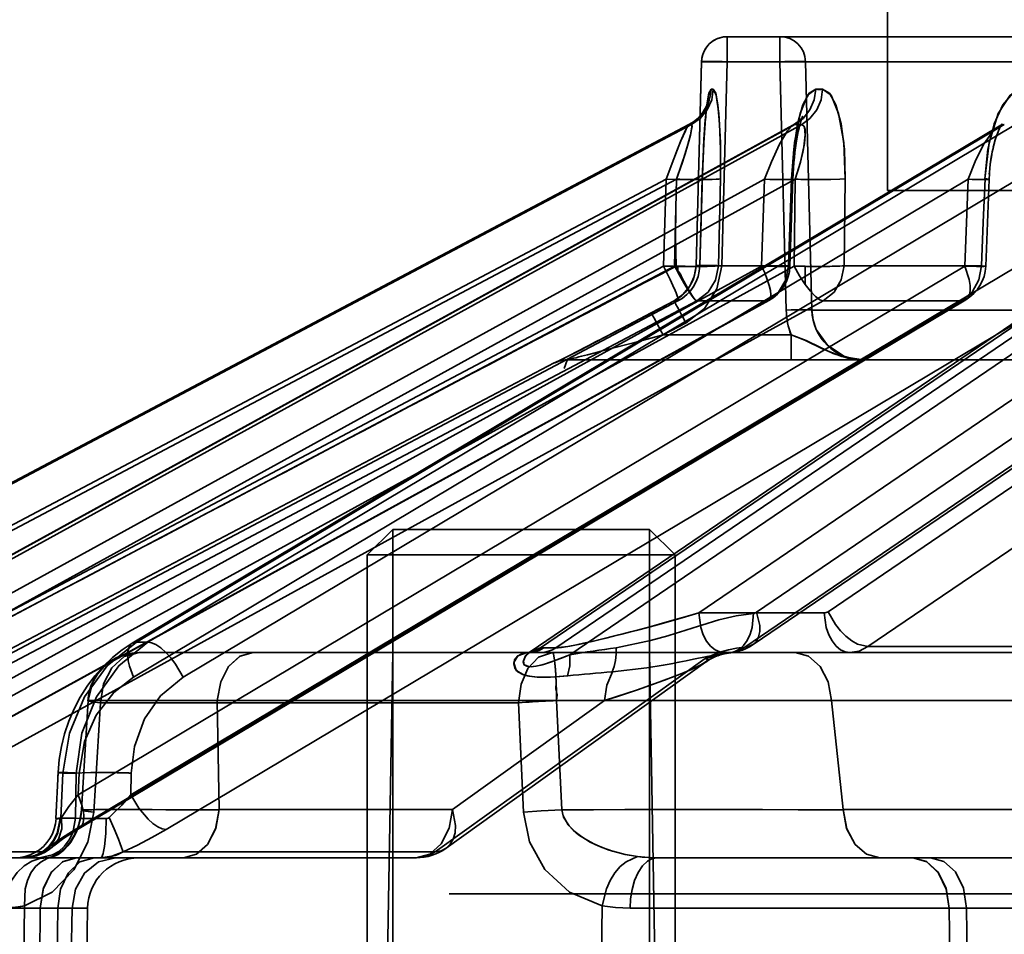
# Model space of a CAD drawing. Header units: millimetres. Extents: x -1465 to 393277, y -3788 to 454312.
# Tile 371 of 656: x 358495 to 358515, y 11642 to 11660. Entities that reach past the tile are written whole.
import ezdxf

# ---------------------------------------------------------------- set-up
doc = ezdxf.new("R2010")
doc.units = ezdxf.units.MM
doc.header["$XCLIPFRAME"] = 2
doc.layers.add('EC-MTR_250-0_7OBJ', color=8, linetype='Continuous')
doc.layers.add('HEX_HEAD_SCR_M6X16OBJ', color=8, linetype='Continuous')
picture_1 = doc.add_image_def('image1.bmp', size_in_pixel=(951, 911))

msp = doc.modelspace()

# ---------------------------------------------------------------- linework, layer by layer
at = {"layer": 'EC-MTR_250-0_7OBJ', "color": 8, "linetype": 'Continuous', "lineweight": 35, "ltscale": 100}
for p, q in [((358512.261, 11656.827), (358512.261, 11715.327)), ((358509.141, 11659.34), (358509.141, 11659.827)), ((358560.959, 11659.827), (358509.141, 11659.827)), ((358510.168, 11659.34), (358510.168, 11659.827)), ((358508.641, 11659.341), (358508.533, 11655.364)), ((358508.533, 11655.364), (358508.642, 11659.34)), ((358560.979, 11659.34), (358508.642, 11659.34)), ((358509.033, 11655.364), (358509.141, 11659.34)), ((358510.29, 11654.501), (358510.168, 11659.34)), ((358510.789, 11654.501), (358510.667, 11659.34)), ((358510.667, 11659.34), (358510.789, 11654.501)), ((358508.722, 11658.446), (358508.701, 11658.407)), ((358508.737, 11658.478), (358508.722, 11658.445)), ((358508.735, 11658.388), (358508.739, 11658.424)), ((358508.747, 11658.505), (358508.737, 11658.478)), ((358508.739, 11658.423), (358508.743, 11658.455)), ((358508.743, 11658.455), (358508.747, 11658.483)), ((358508.753, 11658.522), (358508.747, 11658.504)), ((358508.717, 11658.214), (358508.721, 11658.262)), ((358508.721, 11658.262), (358508.726, 11658.308)), ((358508.73, 11658.349), (358508.735, 11658.388)), ((358510.598, 11658.255), (358510.581, 11658.233)), ((358489.324, 11648.027), (358508.4, 11658.115)), ((358508.396, 11658.114), (358489.324, 11648.027)), ((358489.372, 11648.028), (358508.445, 11658.115)), ((358510.422, 11658.105), (358492.088, 11648.021)), ((358492.117, 11648.028), (358510.457, 11658.115)), ((358492.251, 11648.028), (358510.591, 11658.115)), ((358514.439, 11658.083), (358497.554, 11648.007)), ((358497.636, 11648.028), (358514.538, 11658.115)), ((358497.853, 11648.028), (358514.755, 11658.115)), ((358520.288, 11658.044), (358505.303, 11647.842)), ((358505.507, 11647.917), (358520.485, 11658.115)), ((358505.804, 11647.919), (358520.778, 11658.115)), ((358508.508, 11658.186), (358508.454, 11658.148)), ((358508.708, 11658.11), (358508.712, 11658.164)), ((358514.469, 11658.104), (358514.438, 11658.083)), ((358514.487, 11658.119), (358514.468, 11658.103)), ((358508.684, 11657.741), (358508.691, 11657.873)), ((358508.688, 11657.808), (358508.695, 11657.936)), ((358508.691, 11657.873), (358508.699, 11657.996)), ((358508.677, 11657.601), (358508.684, 11657.741)), ((358508.68, 11657.672), (358508.688, 11657.808)), ((358508.67, 11657.453), (358508.677, 11657.601)), ((358510.449, 11657.472), (358510.459, 11657.569)), ((358508.658, 11657.138), (358508.664, 11657.299)), ((358508.664, 11657.299), (358508.67, 11657.453)), ((358510.432, 11657.267), (358510.439, 11657.372)), ((358508.608, 11655.362), (358508.658, 11657.138)), ((358489.605, 11647.348), (358507.949, 11657.05)), ((358489.807, 11647.348), (358508.151, 11657.05)), ((358492.228, 11647.348), (358509.867, 11657.05)), ((358492.826, 11647.348), (358510.465, 11657.05)), ((358497.574, 11647.348), (358513.831, 11657.05)), ((358498.546, 11647.348), (358514.803, 11657.05)), ((358506.078, 11647.782), (358519.689, 11657.05)), ((358507.949, 11657.05), (358507.901, 11655.357)), ((358508.115, 11655.357), (358508.151, 11657.05)), ((358508.585, 11648.599), (358520.996, 11657.05)), ((358508.654, 11657.057), (358508.607, 11655.364)), ((358509.008, 11657.057), (358508.971, 11655.364)), ((358508.971, 11655.364), (358509.008, 11657.057)), ((358509.867, 11657.05), (358509.81, 11655.357)), ((358510.394, 11657.057), (358510.336, 11655.364)), ((358510.363, 11655.358), (358510.421, 11657.05)), ((358510.465, 11657.05), (358510.442, 11655.357)), ((358511.441, 11657.057), (358511.417, 11655.364)), ((358511.417, 11655.364), (358511.441, 11657.057)), ((358513.831, 11657.05), (358513.766, 11655.357)), ((358514.176, 11655.354), (358514.241, 11657.047)), ((358512.261, 11656.827), (358613.961, 11656.827)), ((358488.416, 11645.056), (358507.901, 11655.357)), ((358488.629, 11645.056), (358508.115, 11655.357)), ((358491.073, 11645.056), (358509.81, 11655.357)), ((358491.705, 11645.056), (358510.442, 11655.357)), ((358496.499, 11645.056), (358513.766, 11655.357)), ((358497.525, 11645.056), (358514.793, 11655.357)), ((358508.179, 11655.355), (358508.179, 11655.238)), ((358508.533, 11655.364), (358508.525, 11655.271)), ((358508.607, 11655.364), (358508.533, 11655.364)), ((358510.336, 11655.364), (358508.971, 11655.364)), ((358509.711, 11648.614), (358519.619, 11655.357)), ((358510.66, 11654.998), (358510.66, 11655.353)), ((358511.104, 11648.622), (358521, 11655.357)), ((358514.094, 11655.364), (358511.417, 11655.364)), ((358508.506, 11655.18), (358508.475, 11655.089)), ((358508.525, 11655.272), (358508.506, 11655.179)), ((358508.435, 11655.005), (358508.385, 11654.924)), ((358508.259, 11654.784), (358508.184, 11654.725)), ((358508.326, 11654.85), (358508.258, 11654.783)), ((358508.385, 11654.924), (358508.326, 11654.849)), ((358488.55, 11644.299), (358508.182, 11654.678)), ((358488.695, 11644.376), (358508.18, 11654.677)), ((358489.063, 11644.376), (358508.548, 11654.677)), ((358491.186, 11644.376), (358509.924, 11654.677)), ((358491.213, 11644.383), (358509.949, 11654.684)), ((358492.277, 11644.376), (358511.012, 11654.677)), ((358496.442, 11644.376), (358513.711, 11654.677)), ((358496.519, 11644.397), (358513.786, 11654.698)), ((358498.213, 11644.376), (358515.479, 11654.677)), ((358508.105, 11654.677), (358507.582, 11654.402)), ((358508.105, 11654.677), (358507.66, 11654.443)), ((358508.105, 11654.677), (358507.66, 11654.443)), ((358508.185, 11654.726), (358508.105, 11654.677)), ((358508.18, 11654.677), (358508.105, 11654.677)), ((358509.924, 11654.677), (358508.548, 11654.677)), ((358509.487, 11647.934), (358519.397, 11654.677)), ((358509.643, 11647.981), (358519.551, 11654.723)), ((358513.711, 11654.677), (358511.012, 11654.677)), ((358511.881, 11647.942), (358521.776, 11654.677)), ((358507.582, 11654.402), (358507.325, 11654.267)), ((358515.669, 11654.501), (358510.789, 11654.501)), ((358507.325, 11654.267), (358507.123, 11654.162)), ((358507.36, 11654.286), (358507.325, 11654.267)), ((358507.893, 11654.014), (358508.338, 11654.248)), ((358508.338, 11654.248), (358508.336, 11654.247)), ((358506.966, 11654.08), (358506.82, 11654.003)), ((358507.123, 11654.162), (358506.966, 11654.08)), ((358510.384, 11654.014), (358507.893, 11654.014)), ((358510.384, 11654.014), (358510.384, 11653.527)), ((358506.578, 11653.878), (358506.456, 11653.814)), ((358506.709, 11653.946), (358506.578, 11653.878)), ((358506.82, 11654.003), (358506.709, 11653.946)), ((358506.736, 11653.96), (358506.709, 11653.946)), ((358506.175, 11653.669), (358505.954, 11653.555)), ((358506.456, 11653.814), (358506.156, 11653.659)), ((358505.773, 11653.47), (358487.671, 11643.942)), ((358505.773, 11653.47), (358505.782, 11653.47)), ((358505.812, 11653.484), (358505.811, 11653.483)), ((358505.834, 11653.495), (358505.822, 11653.489)), ((358505.868, 11653.512), (358505.834, 11653.495)), ((358505.969, 11653.563), (358505.868, 11653.512)), ((358506.006, 11653.527), (358510.384, 11653.527)), ((358510.384, 11653.527), (358511.789, 11653.527)), ((358511.789, 11653.527), (358561.124, 11653.527)), ((358511.032, 11648.599), (358508.585, 11648.599)), ((358497.554, 11648.007), (358497.357, 11647.877)), ((358497.853, 11648.028), (358497.636, 11648.028)), ((358505.567, 11647.919), (358505.804, 11647.919)), ((358518.639, 11647.942), (358511.881, 11647.942)), ((358505.279, 11647.827), (358497.688, 11647.827)), ((358502.628, 11647.827), (358502.489, 11639.827)), ((358503.453, 11643.942), (358508.71, 11647.712)), ((358505.272, 11647.826), (358505.275, 11647.827)), ((358505.279, 11647.829), (358505.274, 11647.827)), ((358505.516, 11647.827), (358505.279, 11647.827)), ((358505.303, 11647.842), (358505.289, 11647.833)), ((358515.545, 11647.827), (358505.516, 11647.827)), ((358507.628, 11647.827), (358507.768, 11639.827)), ((358508.721, 11647.64), (358508.796, 11647.689)), ((358508.794, 11647.688), (358508.875, 11647.731)), ((358503.668, 11644.015), (358508.72, 11647.64)), ((358496.693, 11646.891), (358496.561, 11644.759)), ((358496.565, 11644.763), (358496.693, 11646.891)), ((358496.806, 11644.717), (358496.936, 11646.845)), ((358505.078, 11646.845), (358496.936, 11646.845)), ((358506.751, 11646.889), (358499.209, 11646.89)), ((358499.209, 11646.89), (358499.244, 11644.765)), ((358499.244, 11644.765), (358499.209, 11646.89)), ((358506.752, 11646.89), (358503.791, 11644.765)), ((358505.17, 11644.717), (358505.078, 11646.845)), ((358505.919, 11644.763), (358505.816, 11646.891)), ((358518.718, 11646.889), (358511.175, 11646.89)), ((358511.175, 11646.89), (358511.398, 11644.765)), ((358511.398, 11644.765), (358511.175, 11646.89)), ((358496.067, 11644.59), (358496.109, 11645.487)), ((358496.162, 11644.599), (358496.203, 11645.478)), ((358496.462, 11645.478), (358496.203, 11645.478)), ((358496.449, 11644.599), (358496.462, 11645.478)), ((358496.499, 11645.056), (358496.518, 11645.478)), ((358497.525, 11645.056), (358497.531, 11645.478)), ((358503.791, 11644.765), (358499.244, 11644.765)), ((358515.945, 11644.765), (358511.398, 11644.765)), ((358496.449, 11644.599), (358496.162, 11644.599)), ((358495.815, 11643.942), (358491.417, 11643.942)), ((358503.453, 11643.942), (358497.375, 11643.942)), ((358496.468, 11643.827), (358487.723, 11643.827)), ((358496.809, 11643.827), (358496.468, 11643.827)), ((358503.085, 11643.827), (358496.809, 11643.827)), ((358507.779, 11643.827), (358512.757, 11643.827)), ((358512.757, 11643.827), (358513.097, 11643.827)), ((358513.097, 11643.827), (358526.757, 11643.827)), ((358630.245, 11643.127), (358503.725, 11643.127)), ((358495.428, 11640.845), (358495.456, 11642.889)), ((358506.68, 11640.845), (358506.703, 11642.889)), ((358496.682, 11642.845), (358486.721, 11642.845)), ((358495.762, 11642.844), (358494.292, 11642.845)), ((358495.761, 11642.845), (358495.737, 11640.845)), ((358496.077, 11640.845), (358496.102, 11642.845)), ((358496.35, 11640.845), (358496.38, 11642.845)), ((358496.647, 11640.845), (358496.682, 11642.845)), ((358507.248, 11642.845), (358554.268, 11642.845)), ((358513.488, 11640.845), (358513.463, 11642.845)), ((358513.804, 11642.845), (358513.828, 11640.845))]:
    msp.add_line(p, q, dxfattribs=at)
at = {"layer": 'EC-MTR_250-0_7OBJ', "color": 8, "linetype": 'Continuous', "lineweight": 35, "ltscale": 100, "flags": 128}
for points in [[(358509.002, 11659.807), (358508.937, 11659.783), (358508.875, 11659.75), (358508.818, 11659.709), (358508.768, 11659.66), (358508.725, 11659.605), (358508.691, 11659.544), (358508.665, 11659.479), (358508.648, 11659.411), (358508.641, 11659.341)], [(358509.141, 11659.827), (358509.071, 11659.822), (358509.002, 11659.807)], [(358508.642, 11659.34), (358508.659, 11659.344), (358508.674, 11659.344), (358508.694, 11659.345), (358508.719, 11659.346), (358508.781, 11659.346), (358508.857, 11659.346), (358508.945, 11659.344), (358509.041, 11659.343), (358509.141, 11659.34)], [(358509.141, 11659.34), (358509.041, 11659.343), (358508.945, 11659.344), (358508.857, 11659.346), (358508.781, 11659.346), (358508.719, 11659.346), (358508.694, 11659.345), (358508.674, 11659.344), (358508.659, 11659.344), (358508.648, 11659.343)], [(358510.168, 11659.34), (358510.263, 11659.342), (358510.354, 11659.344), (358510.439, 11659.345), (358510.514, 11659.345), (358510.576, 11659.345), (358510.602, 11659.344), (358510.624, 11659.344), (358510.641, 11659.343), (358510.654, 11659.342), (358510.667, 11659.34)], [(358508.445, 11658.115), (358508.614, 11658.234), (358508.75, 11658.4), (358508.838, 11658.597), (358508.87, 11658.802)], [(358508.654, 11657.057), (358508.676, 11657.637), (358508.706, 11658.127), (358508.742, 11658.5), (358508.783, 11658.727), (358508.825, 11658.802)], [(358508.825, 11658.802), (358508.773, 11658.686), (358508.724, 11658.332), (358508.683, 11657.768), (358508.654, 11657.057)], [(358508.87, 11658.802), (358508.858, 11658.802), (358508.825, 11658.802)], [(358508.87, 11658.802), (358508.926, 11658.686), (358508.976, 11658.332), (358509.007, 11657.768), (358509.008, 11657.057)], [(358509.008, 11657.057), (358509.01, 11657.637), (358508.992, 11658.127), (358508.958, 11658.5), (358508.916, 11658.727), (358508.87, 11658.802)], [(358510.394, 11657.057), (358510.435, 11657.637), (358510.511, 11658.127), (358510.616, 11658.5), (358510.738, 11658.727), (358510.867, 11658.802)], [(358510.867, 11658.802), (358510.707, 11658.686), (358510.561, 11658.332), (358510.451, 11657.768), (358510.394, 11657.057)], [(358510.457, 11658.115), (358510.62, 11658.234), (358510.751, 11658.4), (358510.836, 11658.597), (358510.867, 11658.802)], [(358510.591, 11658.115), (358510.753, 11658.234), (358510.884, 11658.4), (358510.968, 11658.597), (358510.999, 11658.802)], [(358510.999, 11658.802), (358511.163, 11658.686), (358511.309, 11658.332), (358511.41, 11657.768), (358511.441, 11657.057)], [(358511.441, 11657.057), (358511.422, 11657.637), (358511.357, 11658.127), (358511.255, 11658.5), (358511.131, 11658.727), (358510.999, 11658.802)], [(358514.159, 11657.057), (358514.218, 11657.637), (358514.338, 11658.127), (358514.506, 11658.5), (358514.705, 11658.727), (358514.916, 11658.802)], [(358514.916, 11658.802), (358514.655, 11658.686), (358514.418, 11658.332), (358514.242, 11657.768), (358514.159, 11657.057)], [(358508.747, 11658.482), (358508.751, 11658.505), (358508.754, 11658.522), (358508.756, 11658.533), (358508.753, 11658.522)], [(358508.701, 11658.407), (358508.674, 11658.363), (358508.641, 11658.318), (358508.602, 11658.272), (358508.558, 11658.228), (358508.508, 11658.186), (358508.454, 11658.148), (358508.396, 11658.114)], [(358508.712, 11658.163), (358508.717, 11658.215), (358508.721, 11658.262)], [(358508.726, 11658.307), (358508.73, 11658.35), (358508.735, 11658.388)], [(358510.54, 11658.048), (358510.554, 11658.106), (358510.569, 11658.157), (358510.582, 11658.2), (358510.594, 11658.234), (358510.603, 11658.257), (358510.61, 11658.272), (358510.599, 11658.255), (358510.581, 11658.233), (358510.556, 11658.205), (358510.522, 11658.173), (358510.477, 11658.139)], [(358508.396, 11658.114), (358508.336, 11658.016), (358508.234, 11657.784), (358508.101, 11657.449), (358507.949, 11657.05)], [(358508.396, 11658.114), (358508.357, 11658.058), (358508.325, 11657.993), (358508.239, 11657.796), (358508.161, 11657.605), (358508.06, 11657.343), (358507.949, 11657.05)], [(358508.151, 11657.05), (358508.245, 11657.314), (358508.321, 11657.546), (358508.381, 11657.747), (358508.423, 11657.908), (358508.447, 11658.019), (358508.455, 11658.079), (358508.445, 11658.115)], [(358508.151, 11657.05), (358508.269, 11657.385), (358508.362, 11657.679), (358508.425, 11657.913), (358508.453, 11658.063), (358508.445, 11658.115)], [(358508.4, 11658.115), (358508.411, 11658.115), (358508.445, 11658.115)], [(358508.4, 11658.115), (358508.411, 11658.115), (358508.445, 11658.115)], [(358508.695, 11657.936), (358508.704, 11658.054), (358508.708, 11658.11)], [(358508.699, 11657.997), (358508.704, 11658.055), (358508.708, 11658.111)], [(358509.867, 11657.05), (358510.001, 11657.391), (358510.159, 11657.734), (358510.312, 11657.992), (358510.422, 11658.105)], [(358510.522, 11658.173), (358510.477, 11658.139), (358510.421, 11658.104)], [(358510.422, 11658.105), (358510.431, 11658.109), (358510.457, 11658.115)], [(358510.422, 11658.104), (358510.434, 11658.11), (358510.446, 11658.114), (358510.457, 11658.115)], [(358510.465, 11657.05), (358510.549, 11657.314), (358510.609, 11657.546), (358510.647, 11657.747), (358510.662, 11657.908), (358510.658, 11658.019), (358510.641, 11658.079), (358510.591, 11658.115)], [(358510.465, 11657.05), (358510.57, 11657.385), (358510.636, 11657.679), (358510.662, 11657.913), (358510.646, 11658.063), (358510.591, 11658.115)], [(358510.471, 11657.662), (358510.483, 11657.75), (358510.497, 11657.833), (358510.511, 11657.911), (358510.525, 11657.982), (358510.54, 11658.048), (358510.555, 11658.106)], [(358513.831, 11657.05), (358513.967, 11657.397), (358514.133, 11657.723), (358514.288, 11657.946), (358514.439, 11658.083)], [(358514.323, 11657.673), (358514.345, 11657.761), (358514.368, 11657.839), (358514.392, 11657.91), (358514.415, 11657.972), (358514.438, 11658.026), (358514.459, 11658.068), (358514.476, 11658.099), (358514.489, 11658.118), (358514.495, 11658.127), (358514.486, 11658.118)], [(358514.342, 11657.746), (358514.361, 11657.816), (358514.382, 11657.881), (358514.403, 11657.941), (358514.424, 11657.993), (358514.444, 11658.038), (358514.462, 11658.074), (358514.477, 11658.101)], [(358514.438, 11658.083), (358514.473, 11658.101), (358514.506, 11658.111), (358514.538, 11658.115)], [(358510.459, 11657.569), (358510.471, 11657.663), (358510.483, 11657.751)], [(358514.241, 11657.047), (358514.247, 11657.162), (358514.257, 11657.275), (358514.27, 11657.382), (358514.286, 11657.485), (358514.304, 11657.583), (358514.324, 11657.675)], [(358510.439, 11657.372), (358510.449, 11657.473), (358510.459, 11657.57)], [(358514.246, 11657.151), (358514.254, 11657.249), (358514.265, 11657.342), (358514.277, 11657.431), (358514.291, 11657.516), (358514.306, 11657.596)], [(358510.421, 11657.05), (358510.425, 11657.16), (358510.432, 11657.268)], [(358510.421, 11657.05), (358510.425, 11657.16), (358510.432, 11657.267)], [(358507.949, 11657.05), (358508.088, 11657.047), (358508.227, 11657.044), (358508.357, 11657.043), (358508.417, 11657.043), (358508.471, 11657.044), (358508.518, 11657.044), (358508.559, 11657.045), (358508.593, 11657.047), (358508.62, 11657.048), (358508.639, 11657.05), (358508.651, 11657.052), (358508.657, 11657.069), (358508.655, 11657.057), (358508.655, 11657.071)], [(358507.949, 11657.05), (358508.088, 11657.047), (358508.227, 11657.044), (358508.357, 11657.043), (358508.417, 11657.043), (358508.471, 11657.044), (358508.518, 11657.044), (358508.559, 11657.045), (358508.593, 11657.047), (358508.62, 11657.048), (358508.639, 11657.05), (358508.651, 11657.052), (358508.657, 11657.069), (358508.655, 11657.057), (358508.655, 11657.071)], [(358508.151, 11657.05), (358508.14, 11656.476), (358508.136, 11655.912), (358508.146, 11655.356)], [(358508.215, 11657.048), (358508.491, 11657.044), (358508.624, 11657.043), (358508.745, 11657.044), (358508.847, 11657.046), (358508.926, 11657.049), (358508.979, 11657.052), (358509.008, 11657.057)], [(358509.867, 11657.05), (358509.998, 11657.047), (358510.123, 11657.044), (358510.18, 11657.044), (358510.234, 11657.043), (358510.282, 11657.043), (358510.323, 11657.044), (358510.358, 11657.044), (358510.385, 11657.045), (358510.404, 11657.047), (358510.416, 11657.049), (358510.394, 11657.057)], [(358509.867, 11657.05), (358509.974, 11657.047), (358510.079, 11657.045), (358510.176, 11657.044), (358510.261, 11657.043), (358510.298, 11657.044), (358510.33, 11657.044), (358510.358, 11657.044), (358510.381, 11657.045), (358510.398, 11657.046), (358510.411, 11657.047), (358510.421, 11657.05)], [(358510.421, 11657.05), (358510.405, 11657.055), (358510.394, 11657.057)], [(358510.683, 11657.045), (358510.93, 11657.043), (358511.158, 11657.045), (358511.334, 11657.05), (358511.441, 11657.057)], [(358513.831, 11657.05), (358513.948, 11657.047), (358514.004, 11657.045), (358514.055, 11657.044), (358514.101, 11657.044), (358514.142, 11657.043), (358514.177, 11657.043), (358514.205, 11657.044), (358514.224, 11657.044), (358514.236, 11657.045), (358514.227, 11657.05), (358514.21, 11657.052), (358514.187, 11657.054), (358514.159, 11657.057)], [(358513.831, 11657.05), (358513.913, 11657.047), (358513.991, 11657.046), (358514.062, 11657.044), (358514.124, 11657.044), (358514.15, 11657.043), (358514.174, 11657.043), (358514.194, 11657.044), (358514.211, 11657.044), (358514.224, 11657.044), (358514.239, 11657.046)], [(358514.162, 11657.056), (358514.128, 11656.21), (358514.094, 11655.364)], [(358514.241, 11657.047), (358514.228, 11657.05), (358514.207, 11657.052), (358514.193, 11657.054), (358514.159, 11657.057)], [(358507.901, 11655.357), (358508.185, 11655.352), (358508.415, 11655.351), (358508.566, 11655.355), (358508.607, 11655.364)], [(358507.901, 11655.357), (358508.089, 11655.353), (358508.276, 11655.351), (358508.446, 11655.351), (358508.569, 11655.356), (358508.607, 11655.364)], [(358508.18, 11654.677), (358508.187, 11654.686), (358508.186, 11654.708), (358508.181, 11654.731), (358508.172, 11654.76), (358508.161, 11654.794), (358508.146, 11654.834), (358508.128, 11654.878), (358508.084, 11654.981), (358508.031, 11655.097), (358507.901, 11655.357)], [(358508.105, 11654.677), (358508.278, 11654.8), (358508.411, 11654.963), (358508.499, 11655.154), (358508.533, 11655.364)], [(358508.971, 11655.364), (358508.945, 11655.36), (358508.905, 11655.357), (358508.857, 11655.355), (358508.806, 11655.353), (358508.752, 11655.352), (358508.698, 11655.351), (358508.646, 11655.351), (358508.596, 11655.351), (358508.548, 11655.351), (358508.502, 11655.351), (358508.46, 11655.351), (358508.421, 11655.352), (358508.386, 11655.352), (358508.353, 11655.352), (358508.323, 11655.353), (358508.294, 11655.353), (358508.265, 11655.354), (358508.234, 11655.354), (358508.203, 11655.355), (358508.173, 11655.356), (358508.146, 11655.356)], [(358508.146, 11655.356), (358508.153, 11655.303), (358508.192, 11655.253), (358508.234, 11655.2), (358508.258, 11655.133), (358508.295, 11655.065), (358508.333, 11654.994), (358508.372, 11654.923), (358508.413, 11654.854), (358508.453, 11654.789), (358508.492, 11654.733), (358508.525, 11654.693), (358508.548, 11654.677)], [(358508.338, 11654.248), (358508.699, 11654.529), (358508.94, 11654.915), (358509.033, 11655.365)], [(358509.033, 11655.364), (358508.94, 11655.366), (358508.845, 11655.368), (358508.754, 11655.369), (358508.673, 11655.37), (358508.638, 11655.37), (358508.608, 11655.369), (358508.583, 11655.369), (358508.563, 11655.368), (358508.548, 11655.367), (358508.534, 11655.364)], [(358508.971, 11655.364), (358508.913, 11655.083), (358508.767, 11654.848), (358508.548, 11654.677)], [(358510.336, 11655.364), (358510.357, 11655.355), (358510.264, 11655.351), (358510.072, 11655.352), (358509.81, 11655.357)], [(358509.924, 11654.677), (358509.943, 11654.681), (358509.96, 11654.692), (358509.982, 11654.731), (358509.987, 11654.76), (358509.989, 11654.794), (358509.981, 11654.878), (358509.958, 11654.981), (358509.921, 11655.097), (358509.871, 11655.224), (358509.81, 11655.357)], [(358510.336, 11655.364), (358510.281, 11655.088), (358510.138, 11654.85), (358509.924, 11654.677)], [(358510.442, 11655.357), (358510.547, 11655.17), (358510.66, 11654.998)], [(358511.417, 11655.364), (358511.378, 11655.361), (358511.333, 11655.358), (358511.285, 11655.356), (358511.236, 11655.355), (358511.188, 11655.353), (358511.14, 11655.352), (358511.095, 11655.352), (358511.051, 11655.351), (358511.01, 11655.351), (358510.971, 11655.351), (358510.935, 11655.351), (358510.902, 11655.351), (358510.872, 11655.351), (358510.844, 11655.351), (358510.814, 11655.351), (358510.781, 11655.351), (358510.747, 11655.352), (358510.716, 11655.352), (358510.687, 11655.352), (358510.66, 11655.353)], [(358511.417, 11655.364), (358511.363, 11655.088), (358511.222, 11654.85), (358511.012, 11654.677)], [(358514.094, 11655.364), (358514.043, 11655.088), (358513.91, 11654.849), (358513.711, 11654.677)], [(358513.711, 11654.677), (358513.775, 11654.692), (358513.825, 11654.731), (358513.858, 11654.794), (358513.875, 11654.878), (358513.874, 11654.981), (358513.855, 11655.097), (358513.766, 11655.357)], [(358514.094, 11655.364), (358514.174, 11655.355), (358514.14, 11655.351), (358513.997, 11655.352), (358513.766, 11655.357)], [(358508.179, 11655.238), (358508.242, 11655.124), (358508.304, 11655.018), (358508.362, 11654.922), (358508.415, 11654.838), (358508.461, 11654.771), (358508.499, 11654.72), (358508.515, 11654.702), (358508.529, 11654.689), (358508.539, 11654.68)], [(358508.476, 11655.091), (358508.435, 11655.004), (358508.385, 11654.924)], [(358511.012, 11654.677), (358510.981, 11654.684), (358510.944, 11654.701), (358510.859, 11654.765), (358510.763, 11654.866), (358510.66, 11654.998)], [(358508.337, 11654.247), (358508.295, 11654.328), (358508.252, 11654.409), (358508.21, 11654.487), (358508.173, 11654.556), (358508.143, 11654.611), (358508.131, 11654.633), (358508.121, 11654.65), (358508.114, 11654.663), (358508.109, 11654.671), (358508.108, 11654.686)], [(358505.782, 11653.47), (358505.797, 11653.476), (358505.808, 11653.481), (358505.82, 11653.488), (358505.835, 11653.495), (358505.871, 11653.513), (358505.892, 11653.524), (358505.914, 11653.535), (358505.962, 11653.56), (358506.015, 11653.587), (358506.07, 11653.615), (358506.187, 11653.675), (358506.309, 11653.738), (358506.436, 11653.804), (358506.568, 11653.872), (358506.836, 11654.012), (358507.11, 11654.155), (358507.66, 11654.443)], [(358507.66, 11654.443), (358507.248, 11654.227), (358506.889, 11654.039), (358506.575, 11653.876), (358506.265, 11653.715), (358506.027, 11653.593), (358505.849, 11653.502), (358505.782, 11653.47)], [(358507.66, 11654.443), (358507.67, 11654.429), (358507.677, 11654.416), (358507.687, 11654.399), (358507.699, 11654.377), (358507.729, 11654.322), (358507.766, 11654.253), (358507.808, 11654.175), (358507.851, 11654.094), (358507.893, 11654.014)], [(358510.789, 11654.501), (358510.776, 11654.503), (358510.763, 11654.504), (358510.746, 11654.505), (358510.724, 11654.505), (358510.698, 11654.506), (358510.636, 11654.506), (358510.561, 11654.506), (358510.476, 11654.505), (358510.385, 11654.503), (358510.29, 11654.501)], [(358511.789, 11653.527), (358511.593, 11653.547), (358511.409, 11653.604), (358511.093, 11653.813), (358510.876, 11654.123), (358510.814, 11654.305), (358510.789, 11654.501)], [(358507.893, 11654.014), (358507.341, 11653.869), (358506.802, 11653.729), (358506.542, 11653.661), (358506.419, 11653.63), (358506.303, 11653.6), (358506.248, 11653.586), (358506.196, 11653.572), (358506.148, 11653.56), (358506.105, 11653.549), (358506.069, 11653.54), (358506.041, 11653.533), (358506.03, 11653.531), (358506.022, 11653.524), (358505.962, 11653.363)], [(358511.789, 11653.527), (358511.372, 11653.592), (358511.011, 11653.741), (358510.655, 11653.916), (358510.384, 11654.014)], [(358511.789, 11653.527), (358511.493, 11653.561), (358511.203, 11653.656), (358510.943, 11653.778), (358510.678, 11653.906), (358510.384, 11654.014)], [(358505.822, 11653.489), (358505.811, 11653.484)], [(358505.816, 11653.486), (358505.833, 11653.493), (358505.846, 11653.498), (358505.861, 11653.503), (358505.877, 11653.508), (358505.894, 11653.512), (358505.913, 11653.516), (358505.932, 11653.52), (358505.952, 11653.523), (358505.972, 11653.525), (358505.993, 11653.527), (358506.015, 11653.527)], [(358505.972, 11653.525), (358505.993, 11653.527), (358506.015, 11653.527)], [(358508.585, 11648.599), (358508.325, 11648.523), (358508.082, 11648.452), (358507.855, 11648.388), (358507.643, 11648.33), (358507.445, 11648.276), (358507.26, 11648.228), (358507.088, 11648.184), (358506.927, 11648.144), (358506.777, 11648.107), (358506.638, 11648.074), (358506.509, 11648.043), (358506.388, 11648.015), (358506.277, 11647.991), (358506.174, 11647.97), (358506.078, 11647.952), (358505.99, 11647.937), (358505.913, 11647.927), (358505.85, 11647.921), (358505.804, 11647.919)], [(358508.585, 11648.599), (358508.319, 11648.521), (358508.062, 11648.448), (358507.816, 11648.379), (358507.585, 11648.316), (358507.368, 11648.258), (358507.162, 11648.204), (358506.922, 11648.143), (358506.721, 11648.093), (358506.562, 11648.056), (358506.438, 11648.028), (358506.344, 11648.007), (358506.202, 11647.978), (358506.038, 11647.947), (358505.914, 11647.928), (358505.804, 11647.919)], [(358506.979, 11647.919), (358507.649, 11648.059), (358507.981, 11648.154), (358508.147, 11648.205), (358508.314, 11648.256), (358508.48, 11648.309), (358508.646, 11648.362), (358508.979, 11648.461), (358509.313, 11648.541), (358509.65, 11648.59)], [(358509.65, 11648.59), (358509.313, 11648.541), (358508.979, 11648.461), (358508.646, 11648.362), (358508.48, 11648.309), (358508.314, 11648.257), (358508.147, 11648.205), (358507.981, 11648.154), (358507.648, 11648.059), (358506.979, 11647.919)], [(358508.585, 11648.599), (358508.625, 11648.311), (358508.673, 11648.173), (358508.737, 11648.05), (358508.816, 11647.95), (358508.904, 11647.879), (358508.993, 11647.84), (358509.081, 11647.827)], [(358509.081, 11647.827), (358508.994, 11647.839), (358508.905, 11647.879), (358508.817, 11647.95), (358508.738, 11648.049), (358508.673, 11648.172), (358508.625, 11648.311), (358508.585, 11648.599)], [(358509.65, 11648.591), (358509.625, 11648.316), (358509.586, 11648.183), (358509.53, 11648.063), (358509.46, 11647.964), (358509.379, 11647.89), (358509.292, 11647.844), (358509.205, 11647.823)], [(358509.487, 11647.934), (358509.577, 11647.949), (358509.653, 11647.988), (358509.713, 11648.051), (358509.753, 11648.135), (358509.774, 11648.237), (358509.774, 11648.354), (358509.711, 11648.614)], [(358509.711, 11648.614), (358509.691, 11648.603), (358509.671, 11648.595), (358509.65, 11648.591)], [(358511.032, 11648.599), (358511.05, 11648.601), (358511.104, 11648.622)], [(358511.032, 11648.599), (358511.071, 11648.312), (358511.119, 11648.174), (358511.183, 11648.052), (358511.261, 11647.952), (358511.348, 11647.881), (358511.439, 11647.84), (358511.527, 11647.827)], [(358511.881, 11647.942), (358511.68, 11647.992), (358511.567, 11648.055), (358511.452, 11648.143), (358511.344, 11648.25), (358511.247, 11648.371), (358511.104, 11648.622)], [(358497.357, 11647.877), (358497.169, 11647.727), (358496.99, 11647.558), (358496.824, 11647.372), (358496.673, 11647.17), (358496.537, 11646.954), (358496.418, 11646.726), (358496.317, 11646.489), (358496.235, 11646.244), (358496.173, 11645.994)], [(358497.636, 11648.028), (358497.067, 11647.57), (358496.624, 11646.966), (358496.329, 11646.256), (358496.203, 11645.478)], [(358496.462, 11645.478), (358496.571, 11646.256), (358496.853, 11646.966), (358497.288, 11647.57), (358497.853, 11648.028)], [(358497.554, 11648.007), (358497.514, 11647.971), (358497.484, 11647.917), (358497.468, 11647.845), (358497.465, 11647.759), (358497.475, 11647.662), (358497.499, 11647.558), (358497.574, 11647.348)], [(358497.636, 11648.028), (358497.593, 11648.023), (358497.554, 11648.007)], [(358498.546, 11647.348), (358498.398, 11647.601), (358498.305, 11647.722), (358498.206, 11647.83), (358498.106, 11647.918), (358498.011, 11647.98), (358497.926, 11648.016), (358497.853, 11648.028)], [(358505.507, 11647.917), (358505.324, 11647.855), (358505.233, 11647.781), (358505.196, 11647.731), (358505.169, 11647.639), (358505.189, 11647.586), (358505.249, 11647.554), (358505.326, 11647.549), (358505.414, 11647.559), (358505.509, 11647.581), (358505.579, 11647.6), (358505.715, 11647.644), (358505.823, 11647.683), (358505.944, 11647.729), (358506.078, 11647.782)], [(358505.507, 11647.917), (358505.302, 11647.841), (358505.215, 11647.759), (358505.17, 11647.663), (358505.189, 11647.586), (358505.297, 11647.548), (358505.418, 11647.56), (358505.562, 11647.595), (358505.721, 11647.646), (358505.89, 11647.708), (358506.078, 11647.782)], [(358505.507, 11647.917), (358505.381, 11647.849), (358505.247, 11647.826)], [(358505.247, 11647.826), (358505.381, 11647.849), (358505.507, 11647.917)], [(358505.279, 11647.827), (358505.378, 11647.837), (358505.475, 11647.868), (358505.567, 11647.919)], [(358505.507, 11647.917), (358505.528, 11647.918), (358505.548, 11647.919), (358505.567, 11647.919)], [(358505.516, 11647.827), (358505.589, 11647.833), (358505.663, 11647.85), (358505.735, 11647.879), (358505.804, 11647.919)], [(358505.804, 11647.919), (358505.735, 11647.879), (358505.663, 11647.85), (358505.589, 11647.833), (358505.516, 11647.827)], [(358506.903, 11647.449), (358506.941, 11647.554), (358506.967, 11647.67), (358506.98, 11647.794), (358506.979, 11647.919)], [(358508.71, 11647.712), (358508.832, 11647.771), (358508.998, 11647.831), (358509.164, 11647.878), (358509.32, 11647.911), (358509.487, 11647.934)], [(358509.487, 11647.934), (358509.398, 11647.879), (358509.303, 11647.841), (358509.205, 11647.823)], [(358509.211, 11647.823), (358509.288, 11647.834), (358509.363, 11647.851), (358509.437, 11647.875), (358509.508, 11647.904), (358509.577, 11647.94), (358509.643, 11647.981)], [(358511.881, 11647.942), (358511.709, 11647.856), (358511.527, 11647.827)], [(358497.688, 11647.827), (358497.335, 11647.762), (358497.161, 11647.676), (358497.005, 11647.556), (358496.876, 11647.407), (358496.779, 11647.238), (358496.693, 11646.891)], [(358497.688, 11647.827), (358497.335, 11647.762), (358497.161, 11647.676), (358497.005, 11647.556), (358496.875, 11647.406), (358496.779, 11647.238), (358496.693, 11646.891)], [(358496.936, 11646.845), (358496.995, 11647.217), (358497.153, 11647.53), (358497.395, 11647.748), (358497.688, 11647.827)], [(358499.209, 11646.89), (358499.275, 11647.254), (358499.429, 11647.556), (358499.651, 11647.757), (358499.91, 11647.827)], [(358499.209, 11646.89), (358499.275, 11647.253), (358499.43, 11647.556), (358499.652, 11647.757), (358499.91, 11647.827)], [(358506.033, 11647.373), (358505.811, 11647.354), (358505.612, 11647.345), (358505.436, 11647.347), (358505.282, 11647.364), (358505.157, 11647.398), (358505.063, 11647.449), (358505.004, 11647.519), (358504.982, 11647.599), (358505, 11647.682), (358505.054, 11647.754), (358505.139, 11647.804), (358505.247, 11647.826)], [(358505.247, 11647.826), (358505.065, 11647.763), (358504.985, 11647.629), (358505.031, 11647.479), (358505.197, 11647.382), (358505.437, 11647.347), (358505.702, 11647.348), (358506.033, 11647.373)], [(358505.078, 11646.845), (358505.128, 11647.21), (358505.26, 11647.517), (358505.465, 11647.738), (358505.737, 11647.827)], [(358505.279, 11647.827), (358505.258, 11647.827), (358505.247, 11647.826)], [(358505.289, 11647.833), (358505.278, 11647.828)], [(358505.816, 11646.891), (358505.826, 11646.999), (358505.805, 11647.12), (358505.808, 11647.242), (358505.803, 11647.369), (358505.796, 11647.496), (358505.786, 11647.617), (358505.773, 11647.722), (358505.756, 11647.798), (358505.737, 11647.827)], [(358505.737, 11647.827), (358505.751, 11647.812), (358505.765, 11647.762), (358505.779, 11647.676), (358505.791, 11647.556), (358505.801, 11647.407), (358505.809, 11647.238), (358505.814, 11647.064), (358505.816, 11646.891)], [(358506.033, 11647.373), (358506.075, 11647.568), (358506.078, 11647.782)], [(358506.078, 11647.782), (358506.075, 11647.567), (358506.033, 11647.373)], [(358506.751, 11646.889), (358506.991, 11646.968), (358507.392, 11647.101), (358507.698, 11647.208), (358507.921, 11647.289), (358508.119, 11647.365), (358508.309, 11647.44), (358508.45, 11647.5), (358508.567, 11647.554), (358508.673, 11647.61), (358508.74, 11647.655), (358508.764, 11647.693), (358508.71, 11647.712)], [(358508.71, 11647.712), (358508.764, 11647.692), (358508.739, 11647.654), (358508.67, 11647.608), (358508.56, 11647.551), (358508.443, 11647.497), (358508.299, 11647.436), (358508.105, 11647.359), (358507.91, 11647.285), (358507.685, 11647.203), (358507.375, 11647.095), (358506.985, 11646.966), (358506.751, 11646.889)], [(358509.205, 11647.823), (358508.991, 11647.795), (358508.749, 11647.751), (358508.484, 11647.696), (358508.344, 11647.667), (358508.199, 11647.637), (358508.049, 11647.609), (358507.896, 11647.58), (358507.578, 11647.527), (358506.904, 11647.45)], [(358508.71, 11647.712), (358508.749, 11647.717), (358508.791, 11647.727), (358508.837, 11647.74), (358508.887, 11647.754), (358508.939, 11647.768), (358508.992, 11647.782), (358509.046, 11647.795), (358509.1, 11647.806), (358509.154, 11647.816), (358509.205, 11647.823)], [(358509.205, 11647.823), (358509.085, 11647.803), (358508.954, 11647.77), (358508.824, 11647.733), (358508.71, 11647.712)], [(358508.872, 11647.73), (358508.959, 11647.766), (358509.045, 11647.793), (358509.131, 11647.812)], [(358508.955, 11647.764), (358509.039, 11647.792), (358509.123, 11647.811)], [(358509.135, 11647.813), (358509.16, 11647.817), (358509.186, 11647.82), (358509.211, 11647.823)], [(358510.465, 11647.827), (358510.727, 11647.757), (358510.953, 11647.556), (358511.109, 11647.253), (358511.175, 11646.89)], [(358496.518, 11645.478), (358496.625, 11646.093), (358496.851, 11646.608), (358497.192, 11647.049), (358497.574, 11647.348)], [(358498.546, 11647.348), (358498.101, 11646.982), (358497.792, 11646.533), (358497.595, 11645.997), (358497.531, 11645.478)], [(358506.904, 11647.449), (358506.798, 11647.19), (358506.751, 11646.889)], [(358496.693, 11646.891), (358496.704, 11646.879), (358496.74, 11646.871), (358496.776, 11646.865), (358496.821, 11646.858), (358496.874, 11646.852), (358496.936, 11646.845)], [(358496.693, 11646.891), (358496.704, 11646.879), (358496.74, 11646.871), (358496.776, 11646.865), (358496.821, 11646.858), (358496.874, 11646.852), (358496.936, 11646.845)], [(358499.209, 11646.89), (358498.753, 11646.89), (358498.239, 11646.89), (358497.707, 11646.89), (358497.469, 11646.89), (358497.22, 11646.89), (358496.954, 11646.89), (358496.766, 11646.89), (358496.693, 11646.891)], [(358505.816, 11646.891), (358505.781, 11646.889), (358505.749, 11646.888), (358505.716, 11646.887), (358505.678, 11646.885), (358505.639, 11646.883), (358505.6, 11646.881), (358505.558, 11646.879), (358505.512, 11646.876), (358505.462, 11646.873), (358505.407, 11646.87), (358505.348, 11646.866), (358505.286, 11646.862), (358505.219, 11646.857), (358505.15, 11646.851), (358505.078, 11646.845)], [(358505.816, 11646.891), (358506.555, 11646.89), (358507.594, 11646.89), (358508.434, 11646.89), (358508.95, 11646.89), (358509.777, 11646.89), (358510.612, 11646.891), (358511.175, 11646.89)], [(358496.173, 11645.994), (358496.131, 11645.741), (358496.109, 11645.487)], [(358496.518, 11645.478), (358496.437, 11645.481), (358496.36, 11645.484), (358496.289, 11645.486), (358496.227, 11645.488), (358496.2, 11645.488), (358496.176, 11645.489), (358496.156, 11645.489), (358496.139, 11645.489), (358496.126, 11645.489), (358496.113, 11645.488), (358496.101, 11645.428)], [(358496.109, 11645.487), (358496.124, 11645.485), (358496.135, 11645.483), (358496.148, 11645.482), (358496.164, 11645.481), (358496.203, 11645.478)], [(358496.462, 11645.478), (358496.578, 11645.484), (358496.744, 11645.488), (358496.947, 11645.489), (358497.167, 11645.487)], [(358496.175, 11644.612), (358496.318, 11644.825), (358496.499, 11645.056)], [(358496.499, 11645.056), (358496.318, 11644.825), (358496.175, 11644.612)], [(358496.519, 11644.397), (358496.559, 11644.433), (358496.588, 11644.487), (358496.605, 11644.555), (358496.609, 11644.637), (358496.6, 11644.731), (358496.578, 11644.834), (358496.499, 11645.056)], [(358497.525, 11645.056), (358497.348, 11644.854), (358497.155, 11644.661)], [(358497.155, 11644.661), (358497.348, 11644.854), (358497.525, 11645.056)], [(358497.525, 11645.056), (358497.678, 11644.796), (358497.861, 11644.577), (358497.956, 11644.493), (358498.048, 11644.43), (358498.135, 11644.391), (358498.213, 11644.376)], [(358496.806, 11644.717), (358496.688, 11644.132), (358496.412, 11643.593), (358495.994, 11643.158), (358495.456, 11642.889)], [(358495.815, 11643.942), (358495.989, 11644.03), (358496.119, 11644.187), (358496.183, 11644.392), (358496.175, 11644.612)], [(358496.553, 11644.675), (358496.54, 11644.591), (358496.521, 11644.509), (358496.497, 11644.431), (358496.469, 11644.357), (358496.437, 11644.288), (358496.402, 11644.224), (358496.364, 11644.165), (358496.324, 11644.111), (358496.282, 11644.061), (358496.239, 11644.015), (358496.195, 11643.975), (358496.151, 11643.939), (358496.107, 11643.908), (358496.065, 11643.882), (358496.026, 11643.861), (358495.991, 11643.846), (358495.963, 11643.837)], [(358496.561, 11644.759), (358496.552, 11644.67), (358496.538, 11644.582), (358496.517, 11644.497), (358496.492, 11644.416), (358496.462, 11644.341), (358496.428, 11644.271), (358496.391, 11644.207), (358496.353, 11644.149), (358496.312, 11644.096), (358496.27, 11644.047), (358496.227, 11644.004), (358496.184, 11643.965), (358496.141, 11643.931), (358496.099, 11643.902), (358496.058, 11643.878), (358496.021, 11643.859), (358495.989, 11643.846)], [(358496.02, 11643.849), (358496.108, 11643.891), (358496.22, 11643.977), (358496.297, 11644.059), (358496.353, 11644.133), (358496.415, 11644.233), (358496.464, 11644.334), (358496.507, 11644.448), (358496.549, 11644.621), (358496.565, 11644.763)], [(358496.175, 11644.612), (358496.161, 11644.594), (358496.147, 11644.589)], [(358496.561, 11644.76), (358496.576, 11644.751), (358496.596, 11644.746), (358496.624, 11644.741), (358496.659, 11644.735), (358496.701, 11644.729), (358496.806, 11644.717)], [(358499.244, 11644.762), (358498.207, 11644.764), (358497.368, 11644.765), (358496.845, 11644.765), (358496.565, 11644.763)], [(358496.565, 11644.763), (358496.645, 11644.763), (358496.77, 11644.764), (358496.941, 11644.765), (358497.156, 11644.765), (358497.405, 11644.765), (358497.571, 11644.765), (358497.94, 11644.765), (358498.438, 11644.764), (358498.86, 11644.763), (358499.244, 11644.762)], [(358496.565, 11644.763), (358496.583, 11644.749), (358496.609, 11644.744), (358496.645, 11644.737), (358496.691, 11644.731), (358496.745, 11644.724), (358496.806, 11644.717)], [(358497.102, 11644.612), (358497.084, 11644.599), (358497.065, 11644.591), (358497.046, 11644.589)], [(358497.102, 11644.612), (358497.198, 11644.392), (358497.284, 11644.187), (358497.318, 11644.101), (358497.345, 11644.03), (358497.364, 11643.978), (358497.375, 11643.942)], [(358498.549, 11643.827), (358498.803, 11643.896), (358499.017, 11644.087), (358499.174, 11644.388), (358499.244, 11644.765)], [(358499.244, 11644.765), (358499.178, 11644.4), (358499.025, 11644.097), (358498.805, 11643.897), (358498.549, 11643.827)], [(358503.791, 11644.765), (358503.725, 11644.402), (358503.57, 11644.099), (358503.347, 11643.898), (358503.085, 11643.827)], [(358503.085, 11643.827), (358503.347, 11643.898), (358503.57, 11644.099), (358503.725, 11644.402), (358503.791, 11644.765)], [(358503.453, 11643.942), (358503.568, 11643.964), (358503.667, 11644.014), (358503.747, 11644.091), (358503.805, 11644.192), (358503.839, 11644.315), (358503.848, 11644.454), (358503.791, 11644.765)], [(358503.791, 11644.765), (358503.848, 11644.454), (358503.839, 11644.315), (358503.805, 11644.192), (358503.747, 11644.091), (358503.667, 11644.014), (358503.568, 11643.964), (358503.453, 11643.942)], [(358505.919, 11644.763), (358505.52, 11644.744), (358505.17, 11644.717)], [(358506.703, 11642.889), (358506.07, 11643.158), (358505.591, 11643.597), (358505.287, 11644.138), (358505.17, 11644.717)], [(358511.398, 11644.762), (358511.013, 11644.763), (358510.524, 11644.764), (358509.825, 11644.765), (358509.198, 11644.765), (358508.896, 11644.765), (358508.341, 11644.766), (358507.751, 11644.766), (358507.149, 11644.765), (358506.537, 11644.764), (358505.919, 11644.763)], [(358505.919, 11644.763), (358505.946, 11644.646), (358506.045, 11644.469), (358506.138, 11644.368), (358506.245, 11644.277), (358506.379, 11644.187), (358506.54, 11644.099), (358506.702, 11644.027), (358506.905, 11643.956), (358507.162, 11643.889), (358507.394, 11643.849)], [(358507.394, 11643.849), (358507.151, 11643.891), (358506.84, 11643.977), (358506.627, 11644.059), (358506.474, 11644.133), (358506.307, 11644.233), (358506.176, 11644.334), (358506.062, 11644.448), (358505.955, 11644.621), (358505.919, 11644.763)], [(358512.115, 11643.827), (358511.853, 11643.896), (358511.632, 11644.087), (358511.469, 11644.388), (358511.398, 11644.765)], [(358511.398, 11644.765), (358511.465, 11644.4), (358511.624, 11644.097), (358511.851, 11643.897), (358512.115, 11643.827)], [(358496.068, 11644.59), (358496.057, 11644.488), (358496.033, 11644.389), (358495.996, 11644.295), (358495.949, 11644.205), (358495.89, 11644.123), (358495.821, 11644.048), (358495.743, 11643.983), (358495.658, 11643.928), (358495.567, 11643.884), (358495.47, 11643.853), (358495.37, 11643.833), (358495.269, 11643.827)], [(358495.429, 11643.827), (358495.687, 11643.88), (358495.812, 11643.95), (358495.925, 11644.048), (358496.018, 11644.169), (358496.087, 11644.305), (358496.147, 11644.589)], [(358495.457, 11643.827), (358495.711, 11643.881), (358495.835, 11643.952), (358495.947, 11644.052), (358496.038, 11644.174), (358496.105, 11644.312), (358496.162, 11644.599)], [(358496.449, 11644.599), (358496.393, 11644.312), (358496.326, 11644.174), (358496.234, 11644.052), (358496.123, 11643.952), (358495.999, 11643.881), (358495.744, 11643.827)], [(358496.068, 11644.59), (358496.081, 11644.592), (358496.091, 11644.593), (358496.105, 11644.595), (358496.121, 11644.596), (358496.162, 11644.599)], [(358496.162, 11644.599), (358496.121, 11644.596), (358496.105, 11644.595), (358496.091, 11644.593), (358496.081, 11644.592), (358496.069, 11644.59)], [(358496.147, 11644.589), (358496.112, 11644.588), (358496.099, 11644.588), (358496.088, 11644.588), (358496.073, 11644.589)], [(358496.449, 11644.599), (358496.558, 11644.594), (358496.698, 11644.59), (358497.046, 11644.589)], [(358497.046, 11644.589), (358497.037, 11644.305), (358497.026, 11644.169), (358497.012, 11644.048), (358496.995, 11643.95), (358496.986, 11643.912), (358496.976, 11643.88), (358496.966, 11643.856), (358496.957, 11643.84), (358496.937, 11643.827)], [(358495.815, 11643.942), (358495.982, 11644.074), (358496.192, 11644.22), (358496.442, 11644.376)], [(358496.166, 11644.168), (358496.24, 11644.22), (358496.323, 11644.276), (358496.416, 11644.335), (358496.519, 11644.397)], [(358496.442, 11644.376), (358496.463, 11644.378), (358496.519, 11644.397)], [(358498.213, 11644.376), (358497.937, 11644.22), (358497.657, 11644.075), (358497.375, 11643.942)], [(358495.429, 11643.827), (358495.516, 11643.831), (358495.602, 11643.845), (358495.688, 11643.867), (358495.772, 11643.898), (358495.854, 11643.938), (358495.932, 11643.987), (358496.005, 11644.044)], [(358495.772, 11643.898), (358495.854, 11643.938), (358495.932, 11643.987), (358496.005, 11644.044)], [(358496.006, 11644.044), (358496.048, 11644.08), (358496.101, 11644.121), (358496.166, 11644.168)], [(358495.429, 11643.827), (358495.622, 11643.855), (358495.815, 11643.942)], [(358495.429, 11643.827), (358495.516, 11643.831), (358495.602, 11643.845), (358495.688, 11643.867)], [(358495.456, 11642.889), (358495.468, 11643.222), (358495.512, 11643.384), (358495.58, 11643.531), (358495.671, 11643.655), (358495.779, 11643.75), (358495.897, 11643.815), (358496.02, 11643.849)], [(358496.02, 11643.849), (358495.958, 11643.832), (358495.906, 11643.827)], [(358496.937, 11643.827), (358497.157, 11643.855), (358497.375, 11643.942)], [(358503.453, 11643.942), (358503.341, 11643.881), (358503.22, 11643.842), (358503.085, 11643.827)], [(358503.453, 11643.942), (358503.336, 11643.879), (358503.212, 11643.84), (358503.085, 11643.827)], [(358506.703, 11642.889), (358506.789, 11643.222), (358506.862, 11643.384), (358506.953, 11643.531), (358507.057, 11643.655), (358507.17, 11643.75), (358507.394, 11643.849)], [(358507.394, 11643.849), (358507.486, 11643.839), (358507.779, 11643.827)], [(358507.78, 11643.827), (358507.68, 11643.828), (358507.394, 11643.849)], [(358495.906, 11643.827), (358495.753, 11643.811), (358495.597, 11643.758), (358495.447, 11643.667), (358495.312, 11643.54), (358495.203, 11643.384), (358495.123, 11643.208), (358495.059, 11642.845)], [(358495.059, 11642.845), (358495.123, 11643.208), (358495.202, 11643.384), (358495.312, 11643.54), (358495.447, 11643.667), (358495.597, 11643.758), (358495.753, 11643.811), (358495.906, 11643.827)], [(358495.761, 11642.845), (358495.817, 11643.217), (358495.965, 11643.53), (358496.193, 11643.748), (358496.468, 11643.827)], [(358496.468, 11643.827), (358496.204, 11643.754), (358495.981, 11643.55), (358495.822, 11643.232), (358495.762, 11642.845)], [(358495.962, 11643.837), (358495.942, 11643.832), (358495.926, 11643.829), (358495.915, 11643.828)], [(358496.102, 11642.845), (358496.158, 11643.217), (358496.306, 11643.53), (358496.533, 11643.748), (358496.809, 11643.827)], [(358496.38, 11642.845), (358496.447, 11643.217), (358496.624, 11643.53), (358496.897, 11643.748), (358497.227, 11643.827)], [(358507.248, 11642.845), (358507.259, 11643.025), (358507.288, 11643.208), (358507.338, 11643.384), (358507.407, 11643.54), (358507.491, 11643.667), (358507.586, 11643.758), (358507.684, 11643.811), (358507.779, 11643.827)], [(358507.78, 11643.827), (358507.684, 11643.811), (358507.586, 11643.758), (358507.491, 11643.667), (358507.407, 11643.54), (358507.338, 11643.384), (358507.288, 11643.208), (358507.258, 11643.025), (358507.248, 11642.845)], [(358512.756, 11643.827), (358513.021, 11643.754), (358513.245, 11643.551), (358513.403, 11643.232), (358513.463, 11642.845)], [(358513.463, 11642.845), (358513.407, 11643.217), (358513.259, 11643.53), (358513.031, 11643.748), (358512.756, 11643.827)], [(358513.097, 11643.827), (358513.361, 11643.754), (358513.585, 11643.551), (358513.743, 11643.232), (358513.804, 11642.845)], [(358495.456, 11642.889), (358495.35, 11642.869), (358495.059, 11642.845)], [(358495.059, 11642.845), (358495.249, 11642.855), (358495.456, 11642.889)], [(358506.703, 11642.889), (358506.968, 11642.855), (358507.248, 11642.845)], [(358507.248, 11642.845), (358506.968, 11642.855), (358506.703, 11642.889)]]:
    msp.add_lwpolyline(points, dxfattribs=at)
msp.add_lwpolyline([(358514.489, 11658.119), (358514.495, 11658.127)], close=True, dxfattribs=at)
at = {"layer": 'EC-MTR_250-0_7OBJ', "color": 8, "linetype": 'Continuous', "lineweight": 35, "ltscale": 100}
for centre, radius, start, end in [((358509.141, 11659.327), 0.5, 90.0229, 178.5245), ((358510.168, 11659.327), 0.5, 1.4745, 89.9904), ((358508.025, 11658.822), 0.801, 297.9292, 358.5468), ((358510.933, 11667.346), 8.544, 269.5569, 270.4431), ((358510.933, 11667.227), 8.426, 269.5507, 270.4493), ((358510.524, 11666.911), 8.797, 269.5633, 270.4367), ((358510.524, 11666.789), 8.675, 269.5572, 270.4428), ((358508.682, 11678.754), 21.711, 268.5984, 268.7666), ((358510.947, 11676.12), 19.077, 268.5531, 269.2079), ((363196.229, 2748.493), 10065.303, 117.7598493, 117.8854687), ((358508.645, 11677.065), 21.715, 268.6004, 268.7686), ((358516.21, 11659.63), 9.153, 207.8266, 208.6695), ((358507.807, 11655.384), 0.8, 297.8385, 358.528), ((358507.808, 11655.385), 0.8, 297.8625, 358.3877), ((358509.564, 11655.385), 0.8, 298.8004, 358.0637), ((358510.926, 11674.627), 19.276, 268.5589, 269.207), ((358513.376, 11655.385), 0.8, 300.8173, 357.8037), ((358511.794, 11654.54), 1.505, 181.4878, 200.4526), ((358511.753, 11654.532), 1.463, 181.2141, 200.7263), ((358511.788, 11654.526), 0.999, 181.4465, 270.0528), ((358506.006, 11653.027), 0.5, 90, 117.7585), ((358506.015, 11653.027), 0.5, 90.0002, 117.7626), ((358510.98, 11618.575), 29.616, 97.7632, 99.5266), ((358510.976, 11618.6), 29.59, 97.7624, 99.5274), ((358497.688, 11646.827), 1, 90, 176.5396), ((358510.725, 11598.753), 48.847, 94.4867, 95.5111), ((358510.656, 11599.533), 48.063, 94.4783, 95.5195), ((358496.935, 11629.451), 16.038, 87.8703, 89.1706), ((358496.958, 11630.332), 15.156, 87.8325, 89.2085), ((358494.699, 11647.282), 3.592, 311.9893, 313.1359), ((358496.936, 11644.72), 0.893, 270.0788, 299.4073), ((358503.085, 11644.827), 1, 270, 305.6628), ((358497.682, 11642.827), 1, 90, 179)]:
    msp.add_arc(centre, radius, start, end, dxfattribs=at)
at = {"layer": 'HEX_HEAD_SCR_M6X16OBJ', "color": 8, "linetype": 'Continuous', "lineweight": 35, "ltscale": 100}
for p, q in [((358502.128, 11649.727), (358502.628, 11650.227)), ((358502.628, 11650.227), (358502.628, 11639.827)), ((358507.628, 11650.227), (358502.628, 11650.227)), ((358507.628, 11650.227), (358507.628, 11639.827)), ((358508.128, 11649.727), (358507.628, 11650.227)), ((358502.128, 11639.827), (358502.128, 11649.727)), ((358502.128, 11649.727), (358508.128, 11649.727)), ((358508.128, 11639.827), (358508.128, 11649.727))]:
    msp.add_line(p, q, dxfattribs=at)

# ---------------------------------------------------------------- pictures from other files: only their frames are drawn
at = {"color": 8, "lineweight": 13}
image = msp.add_image(picture_1, insert=(357606.986, 12545.821), size_in_units=(1986.021, 1904.625), rotation=-90, dxfattribs=at)
image.set_boundary_path([(-0.5, -0.5), (950.5, 910.5)])

doc.saveas('drawing.dxf')
